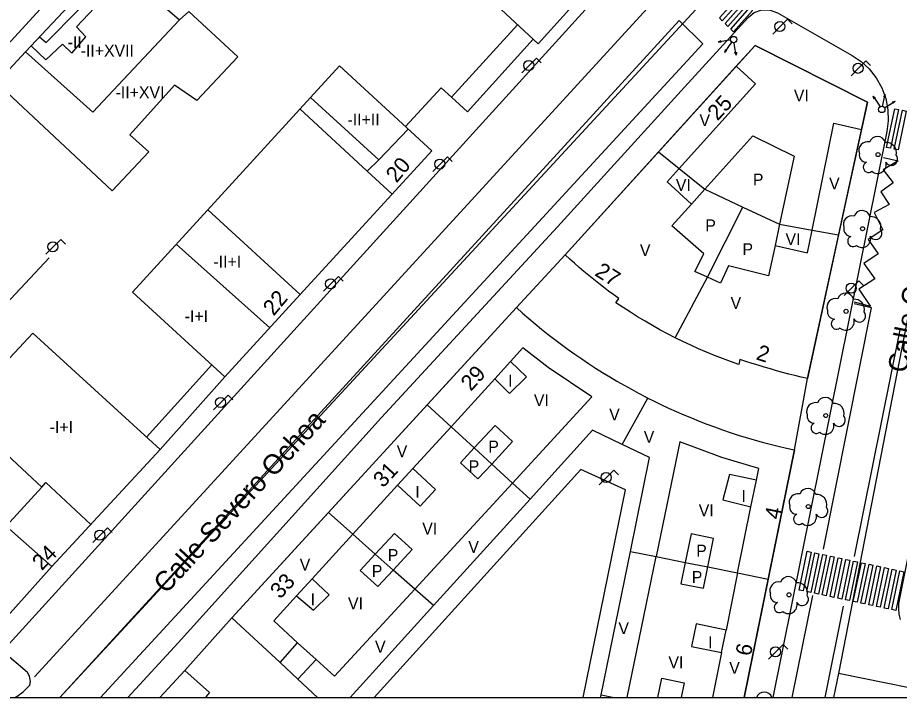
# Model space of a CAD drawing. Extents: x 282771 to 285132, y 4823109 to 4825496.
# Drawn here: x 284014.7 to 284126.3, y 4823109 to 4823195 of the extents above; entities that cross this region are included whole.
import ezdxf

# ---------------------------------------------------------------- set-up
doc = ezdxf.new("R2010")
doc.units = 0
for name, color, linetype in [('ACERA-BORDILLO', 7, 'Continuous'), ('ACERA-INTERIOR', 7, 'Continuous'), ('ARBOL', 7, 'Continuous'), ('CALLE-EJE', 7, 'Continuous'), ('CALLE-TEXTO', 7, 'Continuous'), ('CARGA_DESCARGA', 7, 'Continuous'), ('Default', 7, 'Continuous'), ('EDIFICIO', 7, 'Continuous'), ('FAROLA', 7, 'Continuous'), ('INTERIOR-EDIFICIO', 7, 'Continuous'), ('MEDIANERA', 7, 'Continuous'), ('NUM-LOCAL', 7, 'Continuous'), ('NUM-PORTAL', 7, 'Continuous'), ('PASO-PEATONES', 7, 'Continuous'), ('SEMAFORO', 7, 'Continuous'), ('SENAL-VIARIA', 7, 'Continuous'), ('TXT-ALTURA-EDIFICIO', 7, 'Continuous'), ('URBANIZACION-AREA', 7, 'Continuous'), ('VALLA', 7, 'Continuous'), ('ZONA-VERDE', 7, 'Continuous')]:
    doc.layers.add(name, color=color, linetype=linetype)

msp = doc.modelspace()

# ---------------------------------------------------------------- linework, layer by layer
at = {"layer": 'ACERA-BORDILLO'}
for points in [[(284073.19, 4823249.14), (284071.28, 4823249.88), (284068.58, 4823250.51), (284065.64, 4823250.71), (284063.3, 4823250.43), (284061, 4823249.72), (284059.15, 4823248.85), (284057.37, 4823247.65), (284055.53, 4823245.89), (284053.67, 4823243.68), (284057.77, 4823240.03), (283975.94, 4823150.77)], [(284014.33, 4823109), (284014.59, 4823109.12), (284015.4, 4823109.69), (284016.23, 4823110.56), (284016.32, 4823110.99), (284016.19, 4823111.67), (284015.93, 4823112.13), (284012.78, 4823114.83), (284094.1, 4823204.37), (284098.21, 4823200.25), (284106.24, 4823208.85), (284107.08, 4823210.02), (284107.72, 4823211.39), (284108.11, 4823212.92), (284108.18, 4823214.53), (284107.93, 4823216.13), (284107.38, 4823217.61), (284106.58, 4823218.9), (284105.62, 4823219.97), (284075.44, 4823247.82), (284073.19, 4823249.14)], [(284028.64, 4823109), (284035.04, 4823115.91), (284060.77, 4823144.44), (284083.05, 4823168.55), (284099.13, 4823186.22), (284107.17, 4823195.06), (284107.93, 4823195.67), (284108.92, 4823196), (284109.95, 4823195.99), (284110.87, 4823195.65), (284120.35, 4823190.24)], [(284141.01, 4823194.96), (284126.22, 4823120.9), (284126.19, 4823120.21), (284126.26, 4823119.53), (284126.42, 4823118.86)], [(284120.35, 4823190.24), (284121.47, 4823189.49), (284122.5, 4823188.54), (284123.38, 4823187.41), (284124.09, 4823186.15), (284124.58, 4823184.78), (284124.85, 4823183.37), (284124.88, 4823181.98), (284124.72, 4823180.64), (284110.28, 4823109)]]:
    msp.add_lwpolyline(points, dxfattribs=at)
at = {"layer": 'ACERA-INTERIOR'}
for points in [[(284077.99, 4823194.13), (284069.64, 4823184.95)], [(284079.96, 4823192.29), (284071.63, 4823183.13), (284069.64, 4823184.95)], [(284069.64, 4823184.95), (284068.33, 4823186.14), (284063.79, 4823181.25)], [(284031.03, 4823141.95), (284039.28, 4823151.08)], [(284040.94, 4823149.57), (284032.74, 4823140.39)]]:
    msp.add_lwpolyline(points, dxfattribs=at)
at = {"layer": 'ARBOL'}
for centre in [(284123.61, 4823177.7), (284121.65, 4823168.32), (284119.57, 4823157.86), (284117, 4823144.67), (284114.79, 4823133.15), (284112.34, 4823121.98)]:
    msp.add_circle(centre, 0.255, dxfattribs=at)
for centre, radius, start, end in [((284123.54, 4823178.96), 1.04, 15.6423, 161.3843), ((284122.28, 4823178.23), 1.1, 75.4318, 200.5561), ((284124.67, 4823177.96), 1.27, 345.0327, 95.7993), ((284122.17, 4823177.66), 0.935, 168.599, 268.1324), ((284122.41, 4823176.11), 0.672, 113.7367, 309.4725), ((284123.55, 4823176.41), 1.09, 228.9545, 17.928), ((284125.28, 4823177.13), 0.797, 208.9625, 38.991), ((284120.32, 4823168.85), 1.1, 75.4318, 200.5561), ((284121.58, 4823169.58), 1.04, 15.6423, 161.3843), ((284122.71, 4823168.58), 1.27, 345.0327, 95.7993), ((284120.21, 4823168.28), 0.935, 168.599, 268.1324), ((284123.32, 4823167.75), 0.797, 208.9625, 38.991), ((284120.45, 4823166.73), 0.672, 113.7367, 309.4725), ((284121.59, 4823167.03), 1.09, 228.9545, 17.928), ((284119.5, 4823159.12), 1.04, 15.6423, 161.3843), ((284118.24, 4823158.39), 1.1, 75.4318, 200.5561), ((284120.63, 4823158.12), 1.27, 345.0327, 95.7993), ((284118.13, 4823157.82), 0.935, 168.599, 268.1324), ((284121.24, 4823157.29), 0.797, 208.9625, 38.991), ((284118.37, 4823156.27), 0.672, 113.7367, 309.4725), ((284119.51, 4823156.57), 1.09, 228.9545, 17.928), ((284116.93, 4823145.93), 1.04, 15.6423, 161.3843), ((284115.67, 4823145.2), 1.1, 75.4318, 200.5561), ((284118.06, 4823144.93), 1.27, 345.0327, 95.7993), ((284115.56, 4823144.63), 0.935, 168.599, 268.1324), ((284118.67, 4823144.1), 0.797, 208.9625, 38.991), ((284115.8, 4823143.08), 0.672, 113.7367, 309.4725), ((284116.94, 4823143.38), 1.09, 228.9545, 17.928), ((284114.72, 4823134.41), 1.04, 15.6423, 161.3843), ((284113.46, 4823133.68), 1.1, 75.4318, 200.5561), ((284115.85, 4823133.41), 1.27, 345.0327, 95.7993), ((284113.35, 4823133.11), 0.935, 168.599, 268.1324), ((284116.46, 4823132.58), 0.797, 208.9625, 38.991), ((284113.59, 4823131.56), 0.672, 113.7367, 309.4725), ((284114.73, 4823131.86), 1.09, 228.9545, 17.928), ((284112.27, 4823123.24), 1.04, 15.6423, 161.3843), ((284111.01, 4823122.51), 1.1, 75.4318, 200.5561), ((284113.4, 4823122.24), 1.27, 345.0327, 95.7993), ((284110.9, 4823121.94), 0.935, 168.599, 268.1324), ((284114.01, 4823121.41), 0.797, 208.9625, 38.991), ((284111.14, 4823120.39), 0.672, 113.7367, 309.4725), ((284112.28, 4823120.69), 1.09, 228.9545, 17.928), ((284109.21, 4823108.63), 1.04, 20.6484, 159.3516), ((284107.95, 4823107.9), 1.1, 88.1641, 91.8359)]:
    msp.add_arc(centre, radius, start, end, dxfattribs=at)
at = {"layer": 'CALLE-EJE'}
for points in [[(284020.05, 4823109), (284118.09, 4823215.09)], [(284137, 4823206.67), (284118.59, 4823112.03)], [(284118.59, 4823112.03), (284117.98, 4823109)], [(284133.58, 4823109), (284118.59, 4823112.03)]]:
    msp.add_lwpolyline(points, dxfattribs=at)
at = {"layer": 'CARGA_DESCARGA'}
msp.add_lwpolyline([(284124.31, 4823177.31), (284126.16, 4823176.89), (284124.25, 4823175.79), (284125.51, 4823174.12), (284123.96, 4823172.98), (284125.03, 4823171.37), (284123.12, 4823170.36), (284124.22, 4823168.16), (284122.35, 4823166.96), (284123.63, 4823165.15), (284121.81, 4823163.92), (284123.21, 4823161.96), (284121.19, 4823160.67), (284122.67, 4823158.47), (284120.62, 4823159.03)], dxfattribs=at)
at = {"layer": 'Default'}
msp.add_lwpolyline([(282771.5, 4823109), (285130.1, 4823109), (285130.1, 4825495.5)], dxfattribs=at)
at = {"layer": 'EDIFICIO'}
for points in [[(284064.19, 4823207), (284067.26, 4823210.37), (284066.38, 4823211.24), (284072.1, 4823217.4), (284073.81, 4823215.94), (284079.08, 4823221.61), (284077.34, 4823223.28), (284081.58, 4823227.66), (284082.39, 4823226.97), (284087.47, 4823222.28), (284098.73, 4823211.91), (284094.41, 4823207.09), (284080.58, 4823191.72), (284064.19, 4823207)], [(284026.66, 4823173.1), (284012.03, 4823186.79), (284015.69, 4823190.69), (284027.93, 4823203.76), (284032.13, 4823199.81), (284030.91, 4823198.48), (284035.21, 4823194.76), (284036.38, 4823195.83), (284042.56, 4823190.07), (284037.38, 4823184.55), (284034.56, 4823186.48), (284028.9, 4823180.19), (284031.3, 4823178.05), (284026.66, 4823173.1)], [(284114.67, 4823149.35), (284113.88, 4823149.53), (284113.09, 4823149.72), (284112.31, 4823149.92), (284111.53, 4823150.13), (284110.75, 4823150.34), (284109.98, 4823150.57), (284109.2, 4823150.79), (284108.43, 4823151.03), (284107.66, 4823151.27), (284106.89, 4823151.52), (284106.13, 4823151.78), (284105.98, 4823151.14), (284104.95, 4823151.5), (284103.92, 4823151.88), (284102.91, 4823152.27), (284101.9, 4823152.69), (284100.9, 4823153.12), (284099.91, 4823153.57), (284098.92, 4823154.03), (284097.94, 4823154.52), (284096.97, 4823155.02), (284096.01, 4823155.53), (284095.06, 4823156.06), (284094.12, 4823156.61), (284093.18, 4823157.18), (284092.26, 4823157.76), (284090.44, 4823158.94), (284090.8, 4823159.47), (284090.15, 4823159.94), (284089.51, 4823160.42), (284088.88, 4823160.9), (284088.25, 4823161.4), (284087.63, 4823161.89), (284087.01, 4823162.4), (284086.39, 4823162.91), (284085.78, 4823163.42), (284085.18, 4823163.94), (284084.58, 4823164.47), (284083.99, 4823165.01), (284095.83, 4823178.06), (284105.64, 4823188.87), (284108.04, 4823191.52), (284122.28, 4823184.35), (284121.52, 4823180.89), (284118.62, 4823167.53), (284114.67, 4823149.35)], [(284055.43, 4823188.92), (284067.14, 4823178.19), (284050.48, 4823159.99), (284040.94, 4823149.57), (284029.23, 4823160.3), (284051.78, 4823184.94), (284055.43, 4823188.92)], [(284054.04, 4823132.38), (284066.55, 4823146.02), (284077.84, 4823158.34), (284078.62, 4823157.63), (284079.42, 4823156.94), (284080.22, 4823156.27), (284081.03, 4823155.6), (284081.86, 4823154.94), (284082.69, 4823154.3), (284083.53, 4823153.66), (284084.38, 4823153.04), (284085.24, 4823152.43), (284086.1, 4823151.83), (284086.98, 4823151.25), (284087.86, 4823150.67), (284088.75, 4823150.11), (284089.65, 4823149.56), (284090.55, 4823149.03), (284091.47, 4823148.5), (284092.39, 4823147.99), (284093.31, 4823147.49), (284094.25, 4823147), (284094.46, 4823146.89), (284095.19, 4823146.53), (284096.13, 4823146.07), (284097.09, 4823145.62), (284098.05, 4823145.19), (284099.01, 4823144.77), (284099.98, 4823144.36), (284100.96, 4823143.97), (284101.94, 4823143.59), (284102.93, 4823143.22), (284103.92, 4823142.87), (284104.91, 4823142.53), (284105.92, 4823142.2), (284106.92, 4823141.89), (284107.93, 4823141.59), (284108.94, 4823141.31), (284109.96, 4823141.04), (284110.98, 4823140.78), (284112.01, 4823140.54), (284113.04, 4823140.32), (284109.72, 4823123.98), (284106.68, 4823109)], [(284016.62, 4823155.11), (284032.74, 4823140.39), (284019.04, 4823125.55), (284009.15, 4823114.56), (284003.87, 4823113.94), (283990.22, 4823126.95), (283994.33, 4823131.33), (284005.55, 4823143.3), (284016.62, 4823155.11)], [(284088.48, 4823109), (284088.55, 4823109.31), (284092.26, 4823127.47), (284094.69, 4823139.36), (284091.24, 4823141.01), (284087.48, 4823142.82), (284079.56, 4823134.1), (284067.33, 4823120.61), (284056.79, 4823109)], [(284052.67, 4823109), (284050.16, 4823111.32), (284047.92, 4823113.4), (284041.83, 4823119.06), (284054.04, 4823132.38)], [(284032.72, 4823109), (284035.85, 4823112.4), (284038.97, 4823109.6), (284038.53, 4823109.07), (284038.62, 4823109)]]:
    msp.add_lwpolyline(points, dxfattribs=at)
at = {"layer": 'FAROLA'}
for p, q in [((284112.15, 4823194.83), (284111.21, 4823193.9)), ((284112.74, 4823194.24), (284112.15, 4823194.83)), ((284111.21, 4823193.9), (284110.28, 4823192.96)), ((284079.44, 4823188.97), (284078.51, 4823188.03)), ((284080.38, 4823189.9), (284079.44, 4823188.97)), ((284080.97, 4823189.31), (284080.38, 4823189.9)), ((284122.06, 4823189.55), (284121.12, 4823188.62)), ((284122.65, 4823188.96), (284122.06, 4823189.55)), ((284121.12, 4823188.62), (284120.19, 4823187.68)), ((284069.11, 4823177.43), (284068.17, 4823176.5)), ((284069.7, 4823176.84), (284069.11, 4823177.43)), ((284068.17, 4823176.5), (284067.24, 4823175.56)), ((284020.15, 4823166.97), (284019.21, 4823166.04)), ((284020.74, 4823166.38), (284020.15, 4823166.97)), ((284019.21, 4823166.04), (284018.28, 4823165.1)), ((284055.3, 4823162.27), (284054.36, 4823161.34)), ((284055.89, 4823161.68), (284055.3, 4823162.27)), ((284054.36, 4823161.34), (284053.43, 4823160.4)), ((284121.19, 4823161.72), (284120.25, 4823160.79)), ((284121.78, 4823161.13), (284121.19, 4823161.72)), ((284120.25, 4823160.79), (284119.32, 4823159.85)), ((284041.37, 4823147.26), (284040.43, 4823146.33)), ((284041.96, 4823146.67), (284041.37, 4823147.26)), ((284040.43, 4823146.33), (284039.5, 4823145.39)), ((284090.18, 4823137.76), (284089.24, 4823136.83)), ((284090.77, 4823137.17), (284090.18, 4823137.76)), ((284089.24, 4823136.83), (284088.31, 4823135.89)), ((284026.08, 4823130.46), (284025.14, 4823129.53)), ((284026.67, 4823129.87), (284026.08, 4823130.46)), ((284025.14, 4823129.53), (284024.21, 4823128.59)), ((284111.6, 4823115.69), (284110.66, 4823114.76)), ((284112.19, 4823115.1), (284111.6, 4823115.69)), ((284110.66, 4823114.76), (284109.73, 4823113.82))]:
    msp.add_line(p, q, dxfattribs=at)
for centre in [(284111.17, 4823193.9), (284079.4, 4823188.97), (284121.08, 4823188.62), (284068.13, 4823176.5), (284019.17, 4823166.04), (284054.32, 4823161.34), (284120.21, 4823160.79), (284040.39, 4823146.33), (284089.2, 4823136.83), (284025.1, 4823129.53), (284110.62, 4823114.76)]:
    msp.add_circle(centre, 0.637, dxfattribs=at)
at = {"layer": 'INTERIOR-EDIFICIO'}
for points in [[(284099.98, 4823171.42), (284101.68, 4823173.31), (284107.75, 4823180.06), (284113, 4823177.51), (284111.14, 4823168.88), (284110.57, 4823166.2), (284109.75, 4823162.37), (284104.67, 4823163.63), (284103.68, 4823161.43), (284102.01, 4823162.18), (284100.41, 4823162.91), (284101.54, 4823165.15), (284097.53, 4823168.69), (284099.98, 4823171.42)], [(284076.98, 4823147.48), (284079.1, 4823149.58), (284077.09, 4823151.5), (284075.11, 4823149.33), (284076.98, 4823147.48)], [(284077.36, 4823141.38), (284075.15, 4823143.43), (284072.49, 4823140.57), (284070.75, 4823138.7), (284072.96, 4823136.65), (284074.71, 4823138.53), (284077.36, 4823141.38)], [(284067.61, 4823135.33), (284065.64, 4823133.21), (284062.79, 4823135.84), (284064.74, 4823137.98), (284067.61, 4823135.33)], [(284107.53, 4823133.12), (284108.21, 4823136.48), (284104.82, 4823137.2), (284103.97, 4823134), (284107.53, 4823133.12)], [(284059.97, 4823127.12), (284058.07, 4823125.07), (284060.28, 4823123.03), (284062.22, 4823125.12), (284064.62, 4823127.7), (284062.41, 4823129.74), (284059.97, 4823127.12)], [(284102.79, 4823129.1), (284099.95, 4823129.68), (284099.21, 4823126.08), (284098.66, 4823123.39), (284101.5, 4823122.81), (284102.05, 4823125.51), (284102.79, 4823129.1)], [(284052.15, 4823120.02), (284054.12, 4823121.99), (284051.98, 4823124.01), (284050, 4823121.85), (284052.15, 4823120.02)], [(284100.59, 4823118.29), (284100.01, 4823115.45), (284103.79, 4823114.66), (284104.37, 4823117.5), (284100.59, 4823118.29)], [(284095.73, 4823109), (284096.23, 4823111.41)], [(284096.23, 4823111.41), (284099.07, 4823110.84), (284098.69, 4823109)]]:
    msp.add_lwpolyline(points, dxfattribs=at)
at = {"layer": 'MEDIANERA'}
for points in [[(284016.41, 4823191.46), (284018.28, 4823189.68), (284020.4, 4823191.68), (284021.54, 4823190.53), (284023.35, 4823192.61), (284022.16, 4823193.88), (284024.42, 4823196.29), (284022.61, 4823198.09)], [(284017.48, 4823192.6), (284018.31, 4823191.87), (284022.39, 4823196.04), (284021.49, 4823196.89)], [(284015.69, 4823190.69), (284024.23, 4823183.06), (284035.21, 4823194.76)], [(284105.64, 4823188.87), (284108.1, 4823186.67), (284098.43, 4823175.94)], [(284060.41, 4823177.03), (284051.78, 4823184.94)], [(284050.44, 4823183.47), (284058.96, 4823175.6)], [(284115.26, 4823168.13), (284118, 4823181.69), (284121.52, 4823180.89)], [(284060.41, 4823177.03), (284064.15, 4823180.92)], [(284095.83, 4823178.06), (284098.43, 4823175.94)], [(284058.96, 4823175.6), (284060.41, 4823177.03)], [(284058.96, 4823175.6), (284062.11, 4823172.7)], [(284098.43, 4823175.94), (284096.91, 4823174.26), (284099.98, 4823171.42)], [(284098.43, 4823175.94), (284101.68, 4823173.31), (284106.49, 4823171.05)], [(284097.94, 4823154.52), (284102.01, 4823162.18), (284106.49, 4823171.05)], [(284106.49, 4823171.05), (284111.14, 4823168.88), (284115.26, 4823168.13)], [(284038.76, 4823170.71), (284050.48, 4823159.99)], [(284110.57, 4823166.2), (284114.69, 4823165.28), (284115.26, 4823168.13)], [(284115.26, 4823168.13), (284118.62, 4823167.53)], [(284034.75, 4823166.34), (284046.61, 4823155.77)], [(284077.34, 4823136.12), (284087.39, 4823147.02), (284081.86, 4823150.73), (284078.66, 4823153.22), (284077.09, 4823151.5)], [(284075.11, 4823149.33), (284069.56, 4823143.25)], [(284091.24, 4823141.01), (284094.46, 4823146.89)], [(284066.55, 4823146.02), (284069.56, 4823143.25)], [(284069.56, 4823143.25), (284064.74, 4823137.98)], [(284069.56, 4823143.25), (284072.49, 4823140.57), (284074.71, 4823138.53), (284077.34, 4823136.12)], [(284108.21, 4823136.48), (284108.52, 4823137.96), (284103.85, 4823139.37), (284098.53, 4823141.34), (284095.53, 4823126.81)], [(284013.39, 4823139.7), (284017.78, 4823135.61)], [(284017.78, 4823135.61), (284013.25, 4823130.66)], [(284017.78, 4823135.61), (284018.27, 4823136.21), (284023.96, 4823130.88)], [(284062.79, 4823135.84), (284057.12, 4823129.64)], [(284064.96, 4823122.7), (284077.34, 4823136.12)], [(284077.34, 4823136.12), (284079.56, 4823134.1)], [(284105.84, 4823124.75), (284107.53, 4823133.12)], [(284057.12, 4823129.65), (284054.04, 4823132.38)], [(284013.25, 4823130.66), (284019.04, 4823125.55)], [(284057.12, 4823129.64), (284051.98, 4823124.01)], [(284064.96, 4823122.7), (284062.22, 4823125.12), (284059.97, 4823127.12), (284057.12, 4823129.65)], [(284092.26, 4823127.47), (284095.53, 4823126.81)], [(284091.85, 4823109), (284095.53, 4823126.81)], [(284095.53, 4823126.81), (284099.21, 4823126.08), (284102.05, 4823125.51), (284105.84, 4823124.75)], [(284105.84, 4823124.75), (284104.37, 4823117.5)], [(284105.84, 4823124.75), (284109.72, 4823123.98)], [(284052.48, 4823113.78), (284054.8, 4823111.67), (284064.96, 4823122.7)], [(284067.33, 4823120.61), (284064.96, 4823122.7)], [(284050, 4823121.85), (284047.11, 4823118.68), (284050.13, 4823115.91)], [(284047.92, 4823113.4), (284050.13, 4823115.91)], [(284050.13, 4823115.91), (284052.48, 4823113.78)], [(284103.79, 4823114.66), (284102.64, 4823109)], [(284050.16, 4823111.32), (284052.48, 4823113.78)], [(284088.55, 4823109.31), (284090.19, 4823109)]]:
    msp.add_lwpolyline(points, dxfattribs=at)
at = {"layer": 'PASO-PEATONES'}
for points in [[(284103.9, 4823194.63), (284103.54, 4823194.99), (284105.97, 4823197.71), (284106.32, 4823197.36)], [(284104.61, 4823193.93), (284104.25, 4823194.28), (284106.68, 4823197), (284107.03, 4823196.65)], [(284105.32, 4823193.22), (284104.96, 4823193.58), (284107.39, 4823196.3), (284107.74, 4823195.95)], [(284125.18, 4823178.5), (284124.69, 4823178.6), (284125.72, 4823183.51), (284126.21, 4823183.41)], [(284126.16, 4823178.29), (284125.67, 4823178.39), (284126.69, 4823183.31), (284127.18, 4823183.2)], [(284114.12, 4823122.48), (284113.63, 4823122.58), (284114.65, 4823127.49), (284115.14, 4823127.39)], [(284115.09, 4823122.27), (284114.61, 4823122.38), (284115.63, 4823127.29), (284116.12, 4823127.18)], [(284116.07, 4823122.06), (284115.58, 4823122.17), (284116.61, 4823127.08), (284117.1, 4823126.98)], [(284117.05, 4823121.86), (284116.56, 4823121.96), (284117.59, 4823126.87), (284118.07, 4823126.77)], [(284118.03, 4823121.65), (284117.54, 4823121.75), (284118.56, 4823126.66), (284119.05, 4823126.56)], [(284119.01, 4823121.44), (284118.52, 4823121.55), (284119.54, 4823126.46), (284120.03, 4823126.35)], [(284119.99, 4823121.24), (284119.5, 4823121.34), (284120.52, 4823126.25), (284121.01, 4823126.15)], [(284120.96, 4823121.03), (284120.47, 4823121.13), (284121.5, 4823126.04), (284121.99, 4823125.94)], [(284121.94, 4823120.82), (284121.45, 4823120.92), (284122.48, 4823125.84), (284122.97, 4823125.73)], [(284122.92, 4823120.61), (284122.43, 4823120.72), (284123.46, 4823125.63), (284123.94, 4823125.53)], [(284123.9, 4823120.41), (284123.41, 4823120.51), (284124.43, 4823125.42), (284124.92, 4823125.32)], [(284124.88, 4823120.2), (284124.39, 4823120.3), (284125.41, 4823125.21), (284125.9, 4823125.11)], [(284125.86, 4823119.99), (284125.37, 4823120.1), (284126.39, 4823125.01), (284126.88, 4823124.9)]]:
    msp.add_lwpolyline(points, close=True, dxfattribs=at)
at = {"layer": 'SEMAFORO'}
for p, q in [((284104.93, 4823192.2), (284104.54, 4823192.13)), ((284104.54, 4823192.13), (284103.36, 4823191.94)), ((284103.71, 4823192.1), (284103.36, 4823191.94)), ((284103.75, 4823191.9), (284103.36, 4823191.94)), ((284104.87, 4823191.62), (284104.17, 4823190.64)), ((284105.1, 4823191.94), (284104.87, 4823191.62)), ((284105.46, 4823191.47), (284105.39, 4823191.87)), ((284105.65, 4823190.29), (284105.46, 4823191.47)), ((284104.3, 4823191.02), (284104.17, 4823190.64)), ((284104.48, 4823190.89), (284104.17, 4823190.64)), ((284105.65, 4823190.29), (284105.49, 4823190.65)), ((284105.69, 4823190.68), (284105.65, 4823190.29)), ((284123.01, 4823185.1), (284123.66, 4823184.08)), ((284123.01, 4823185.1), (284123.3, 4823184.83)), ((284123.13, 4823184.72), (284123.01, 4823185.1)), ((284124.26, 4823184.18), (284124.52, 4823185.36)), ((284124.33, 4823185.01), (284124.52, 4823185.36)), ((284124.55, 4823184.96), (284124.52, 4823185.36)), ((284124.76, 4823183.84), (284125.78, 4823184.48)), ((284125.4, 4823184.36), (284125.78, 4823184.48)), ((284125.51, 4823184.2), (284125.78, 4823184.48)), ((284123.66, 4823184.08), (284123.87, 4823183.75)), ((284124.17, 4823183.8), (284124.26, 4823184.18)), ((284124.43, 4823183.62), (284124.76, 4823183.84))]:
    msp.add_line(p, q, dxfattribs=at)
for centre in [(284105.33, 4823192.26), (284124.09, 4823183.41)]:
    msp.add_circle(centre, 0.4, dxfattribs=at)
at = {"layer": 'SENAL-VIARIA'}
for points in [[(284016.84, 4823111.6), (284097.67, 4823199.8)], [(284101.45, 4823191.73), (284098.43, 4823194.69), (284088.89, 4823184.26)], [(284101.45, 4823191.73), (284025.21, 4823109)], [(284088.89, 4823184.26), (284020.03, 4823109)], [(284116.71, 4823127.76), (284122.8, 4823158.3), (284120.61, 4823158.82)], [(284126.37, 4823155.52), (284120.59, 4823126.83)], [(284115.3, 4823121.88), (284112.69, 4823109)], [(284116.92, 4823109), (284119.26, 4823120.53)]]:
    msp.add_lwpolyline(points, dxfattribs=at)
at = {"layer": 'URBANIZACION-AREA'}
msp.add_line((284032.72, 4823109), (284106.67, 4823109), dxfattribs=at)
msp.add_lwpolyline([(284106.67, 4823109), (284113.04, 4823140.32), (284114.67, 4823149.35), (284122.28, 4823184.35), (284108.04, 4823191.52), (284083.99, 4823165.01), (284077.84, 4823158.34), (284041.83, 4823119.06), (284035.85, 4823112.4), (284032.72, 4823109)], dxfattribs=at)
at = {"layer": 'VALLA'}
msp.add_lwpolyline([(284018.71, 4823164.62), (283994.94, 4823139.26), (283980.77, 4823152.22), (284004.17, 4823178.09)], dxfattribs=at)
at = {"layer": 'ZONA-VERDE'}
for p, q in [((284085.98, 4823137.85), (284059.83, 4823109)), ((284091.66, 4823135.26), (284085.98, 4823137.85)), ((284086.29, 4823109), (284091.66, 4823135.26)), ((284059.83, 4823109), (284086.29, 4823109))]:
    msp.add_line(p, q, dxfattribs=at)

# ---------------------------------------------------------------- texts
at = {"layer": 'CALLE-TEXTO'}
for s, rotation, p in [('Calle Cataluña', 78.9919, (284127.24, 4823149.96)), ('Calle Severo Ochoa', 47.2588, (284033.49, 4823122))]:
    msp.add_text(s, height=2.5, rotation=rotation, dxfattribs=at).set_placement(p)
at = {"layer": 'NUM-LOCAL'}
for s, rotation, p in [('20', 50.347, (284062.67, 4823174.02)), ('22', 50.347, (284047.11, 4823157.18)), ('24', 45.7686, (284017.76, 4823124.96))]:
    msp.add_text(s, height=2, rotation=rotation, dxfattribs=at).set_placement(p)
at = {"layer": 'NUM-PORTAL'}
for s, rotation, p in [('25', 47.46, (284103.3, 4823181.89)), ('27', 327.8805, (284087.64, 4823162.47)), ('2', 342.3414, (284108.07, 4823151.8)), ('29', 47.46, (284072.07, 4823147.66)), ('31', 47.46, (284060.97, 4823135.43)), ('4', 78.51, (284111.18, 4823131.42)), ('33', 47.46, (284047.94, 4823121.36)), ('6', 78.51, (284107.49, 4823114.14))]:
    msp.add_text(s, height=2, rotation=rotation, dxfattribs=at).set_placement(p)
at = {"layer": 'TXT-ALTURA-EDIFICIO'}
for s, p in [('-II', (284021.03, 4823191.18)), ('-II+XVII', (284022.68, 4823190.1)), ('-II+XVI', (284027.1, 4823184.83)), ('VI', (284112.96, 4823184.43)), ('-II+II', (284056.46, 4823181.39)), ('V', (284101.01, 4823181.3)), ('VI', (284098.02, 4823173.11)), ('P', (284107.77, 4823173.79)), ('V', (284117.42, 4823173.29)), ('P', (284101.75, 4823167.99)), ('VI', (284111.9, 4823166.25)), ('V', (284093.47, 4823164.85)), ('P', (284106.45, 4823164.98)), ('-II+I', (284039.48, 4823163.4)), ('V', (284104.95, 4823158.17)), ('-I+I', (284035.85, 4823156.5)), ('I', (284076.8, 4823148.34)), ('VI', (284080.05, 4823145.86)), ('V', (284089.58, 4823144.05)), ('-I+I', (284018.76, 4823142.47)), ('V', (284093.96, 4823141.22)), ('V', (284062.69, 4823139.4)), ('P', (284074.28, 4823139.99)), ('P', (284071.79, 4823137.5)), ('I', (284065.04, 4823134.26)), ('I', (284106.33, 4823133.74)), ('VI', (284100.92, 4823131.92)), ('VI', (284065.92, 4823129.61)), ('V', (284071.75, 4823127.29)), ('P', (284061.55, 4823126.26)), ('P', (284100.6, 4823126.82)), ('V', (284050.41, 4823125.05)), ('P', (284059.53, 4823124.25)), ('P', (284100.03, 4823123.49)), ('I', (284051.79, 4823120.66)), ('VI', (284056.52, 4823120.14)), ('V', (284090.75, 4823117)), ('I', (284102.11, 4823115.22)), ('V', (284059.94, 4823114.66)), ('VI', (284097.08, 4823112.68)), ('V', (284104.78, 4823111.98))]:
    msp.add_text(s, height=1.5, rotation=0, dxfattribs=at).set_placement(p)

doc.saveas('drawing.dxf')
